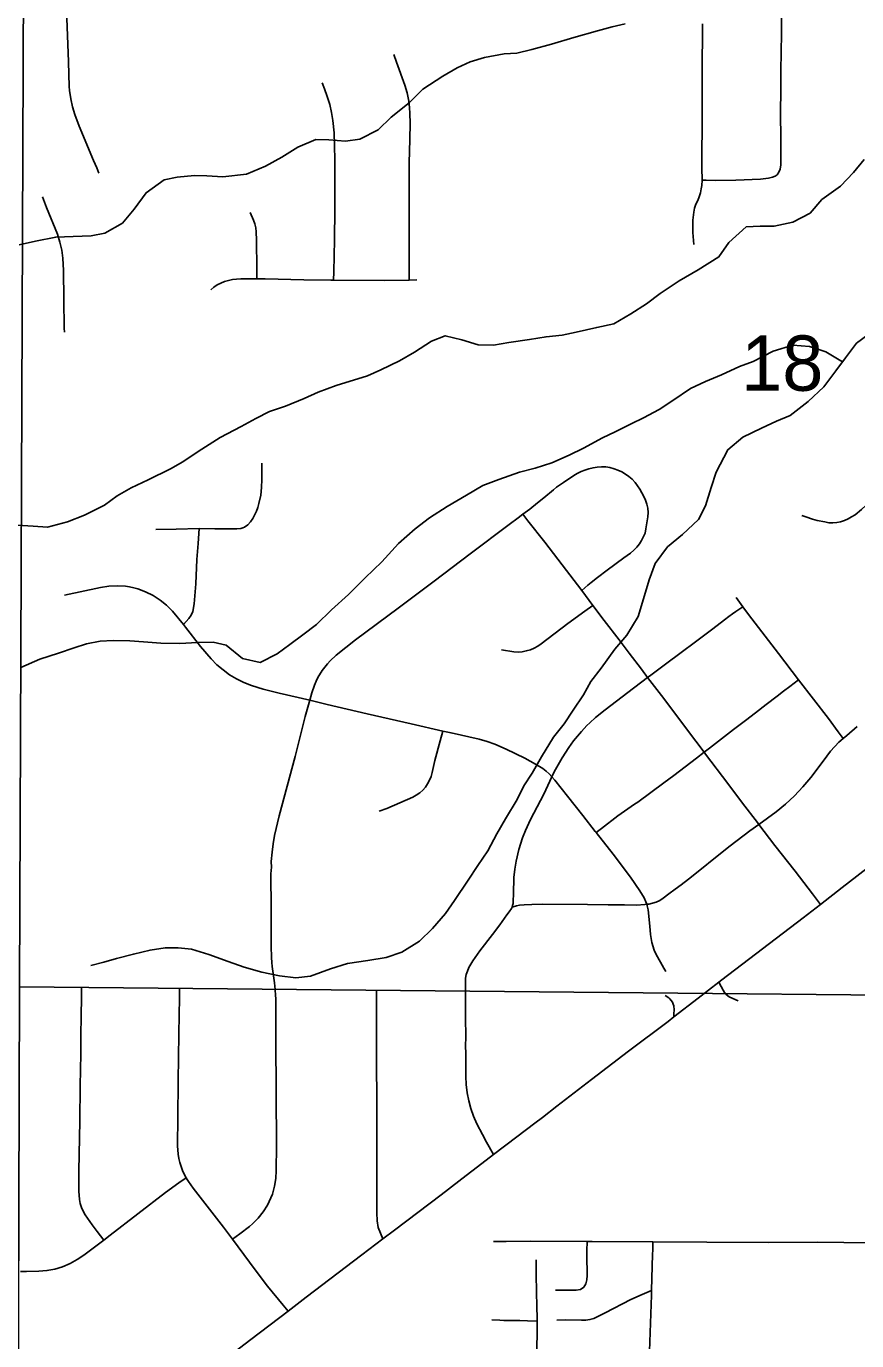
# Model space of a CAD drawing. Extents: x 0 to 34, y 0 to 22.
# Drawn here: x 11.668 to 12.296, y 16.81 to 17.806 of the extents above; entities that cross this region are included whole.
import ezdxf

# ---------------------------------------------------------------- set-up
doc = ezdxf.new("R2010")
doc.units = 0
for name, color, linetype in [('GM_X_City_Street', 7, 'Continuous'), ('GM_X_Minor_River', 7, 'Continuous'), ('GM_X_Section', 7, 'Continuous'), ('GM_X_Section_Text', 7, 'Continuous')]:
    doc.layers.add(name, color=color, linetype=linetype)

msp = doc.modelspace()

# ---------------------------------------------------------------- linework, layer by layer
at = {"layer": 'GM_X_City_Street'}
for p, q in [((12.17622, 17.06961), (12.19203, 17.08184)), ((12.15796, 17.05548), (12.17622, 17.06961)), ((12.02143, 16.9513), (12.03901, 16.96474)), ((11.93743, 16.88745), (11.94635, 16.89419))]:
    msp.add_line(p, q, dxfattribs=at)
for points in [[(12.23615, 17.69311), (12.23754, 17.69526), (12.2385, 17.69751), (12.23904, 17.70061), (12.23904, 17.70703), (12.23887, 17.71907), (12.23876, 17.74095), (12.23901, 17.75648), (12.23907, 17.77194), (12.23951, 17.8), (12.23941, 17.81243), (12.23957, 17.82801), (12.23972, 17.8374), (12.23982, 17.84671), (12.23989, 17.85608), (12.2401, 17.87162), (12.24009, 17.87789), (12.24009, 17.88413), (12.2401, 17.89261)], [(11.72254, 17.69444), (11.72091, 17.6983), (11.71849, 17.70405), (11.70766, 17.72995), (11.70434, 17.73869), (11.70255, 17.74466), (11.70123, 17.75075), (11.70034, 17.75692), (11.70012, 17.76002), (11.69961, 17.77871), (11.69746, 17.8317)], [(12.17304, 17.64032), (12.17286, 17.64337), (12.17238, 17.64952), (12.1722, 17.65572), (12.17227, 17.65882), (12.17304, 17.6649), (12.1736, 17.66794), (12.17465, 17.67083), (12.17599, 17.67361), (12.17703, 17.67651), (12.17803, 17.67953), (12.17867, 17.68263), (12.179, 17.68509), (12.17928, 17.6891), (12.17916, 17.69842), (12.17916, 17.70716), (12.17932, 17.73179), (12.17937, 17.74294), (12.17946, 17.75621), (12.17937, 17.7667), (12.17944, 17.77763), (12.1795, 17.79908), (12.17959, 17.80738)], [(11.95755, 17.61342), (11.95754, 17.61982), (11.95753, 17.62499), (11.9575, 17.64147), (11.95756, 17.65604), (11.95752, 17.66797), (11.95748, 17.67733), (11.95745, 17.70222), (11.95799, 17.71975), (11.95823, 17.73221), (11.95802, 17.73951), (11.95776, 17.7442), (11.95715, 17.74896), (11.95597, 17.75513), (11.95431, 17.76111), (11.94786, 17.77853), (11.94579, 17.78415)], [(11.90027, 17.61346), (11.90039, 17.6197), (11.90085, 17.6438), (11.90109, 17.66685), (11.90109, 17.704), (11.90091, 17.71565), (11.90067, 17.72496), (11.89973, 17.73424), (11.89871, 17.74036), (11.89732, 17.74642), (11.89549, 17.75235), (11.89334, 17.75818), (11.89161, 17.76285)], [(12.17928, 17.6891), (12.18242, 17.68905), (12.18959, 17.68895), (12.20499, 17.68913), (12.22343, 17.68985), (12.22949, 17.69064), (12.23262, 17.6913), (12.23476, 17.69205), (12.23615, 17.69311)], [(11.69637, 17.57388), (11.69628, 17.577), (11.696, 17.59882), (11.69579, 17.62066), (11.69533, 17.62999), (11.69447, 17.63616), (11.69303, 17.64222), (11.69111, 17.64815), (11.68298, 17.66841), (11.67971, 17.67658)], [(11.84204, 17.61431), (11.84202, 17.62204), (11.84196, 17.64374), (11.84168, 17.64992), (11.84127, 17.65297), (11.84061, 17.65598), (11.83957, 17.6589), (11.83697, 17.66453)], [(11.80725, 17.60595), (11.80963, 17.60794), (11.81218, 17.60971), (11.81491, 17.61117), (11.81778, 17.61234), (11.82074, 17.61323), (11.82378, 17.61381), (11.82686, 17.61416), (11.82996, 17.61432), (11.83927, 17.6143), (11.84204, 17.61431), (11.84854, 17.61434), (11.87781, 17.6137), (11.8982, 17.61347), (11.90027, 17.61346), (11.93852, 17.61321), (11.95755, 17.61342), (11.9633, 17.61349)], [(12.25491, 17.4353), (12.25776, 17.43412), (12.26289, 17.43247), (12.26651, 17.4313), (12.2723, 17.43034), (12.27522, 17.42969), (12.2782, 17.42952), (12.28123, 17.42982), (12.28422, 17.43044), (12.2871, 17.43141), (12.28989, 17.43264), (12.29258, 17.4341), (12.29517, 17.4358), (12.3001, 17.43966), (12.30696, 17.44591), (12.31809, 17.45645), (12.32276, 17.46031), (12.33776, 17.47088), (12.35281, 17.48156), (12.36255, 17.48908), (12.37676, 17.50088), (12.38382, 17.50675)], [(11.79856, 17.42534), (11.81043, 17.42499), (11.8201, 17.42499), (11.8269, 17.42512), (11.82993, 17.42535), (11.83148, 17.42578), (11.83281, 17.42638), (11.83532, 17.42811), (11.83737, 17.43037), (11.83904, 17.43296), (11.84185, 17.43843), (11.84293, 17.4413), (11.84369, 17.44426), (11.8451, 17.45066), (11.84577, 17.45634), (11.84586, 17.46246), (11.846, 17.47469)], [(12.08813, 17.37838), (12.09284, 17.38234), (12.0952, 17.38434), (12.1, 17.38825), (12.10749, 17.39388), (12.12009, 17.40302), (12.12521, 17.40674), (12.12761, 17.40886), (12.12988, 17.41112), (12.13198, 17.41361), (12.1334, 17.41621), (12.13611, 17.42185), (12.13679, 17.42509), (12.13721, 17.42812), (12.13835, 17.43425), (12.13851, 17.43743), (12.13826, 17.44064), (12.13749, 17.44378), (12.13639, 17.44676), (12.1351, 17.44964), (12.13371, 17.45241), (12.13221, 17.45509), (12.1305, 17.4577), (12.12855, 17.4602), (12.12633, 17.46257), (12.12391, 17.46468), (12.12131, 17.46656), (12.11854, 17.4682), (12.11563, 17.46957), (12.11261, 17.47064), (12.10949, 17.47145), (12.10631, 17.47196), (12.1031, 17.47212), (12.09991, 17.47188), (12.09674, 17.47138), (12.09362, 17.47061), (12.0906, 17.46958), (12.08767, 17.46842), (12.0848, 17.46703), (12.08209, 17.46541), (12.07429, 17.46019), (12.06919, 17.45652), (12.06672, 17.45458), (12.05953, 17.44864), (12.05476, 17.44469), (12.04878, 17.43999), (12.04356, 17.43607)], [(11.82364, 16.88722), (11.8292, 16.89137), (11.8366, 16.89689), (11.83898, 16.89881), (11.84318, 16.90314), (11.84697, 16.90791), (11.85017, 16.9131), (11.8516, 16.91579), (11.85284, 16.91855), (11.85389, 16.92139), (11.85547, 16.92727), (11.8565, 16.93329), (11.85685, 16.93936), (11.85697, 16.95785), (11.85673, 16.9981), (11.85674, 17.01047), (11.85659, 17.02593), (11.8566, 17.03626), (11.85662, 17.04993), (11.85663, 17.06127), (11.85664, 17.06743), (11.85655, 17.06936), (11.8564, 17.07168), (11.85594, 17.07636), (11.85544, 17.08141), (11.85385, 17.09365), (11.8535, 17.09684), (11.8533, 17.1004), (11.85297, 17.10916), (11.85302, 17.13728), (11.85275, 17.16395), (11.8532, 17.16896), (11.85309, 17.17328), (11.85386, 17.18039), (11.85447, 17.18661), (11.85552, 17.19278), (11.85913, 17.2079), (11.8711, 17.25283), (11.87876, 17.28287), (11.88221, 17.29525), (11.88376, 17.3008), (11.88577, 17.30673), (11.887, 17.30964), (11.88841, 17.31246), (11.89171, 17.31782), (11.89553, 17.32282), (11.89765, 17.32515), (11.90226, 17.32942), (11.91688, 17.34097), (11.94926, 17.36493), (11.97643, 17.38552), (12.00364, 17.40605), (12.03333, 17.42845), (12.04008, 17.43343), (12.04356, 17.43607)], [(12.26909, 17.14075), (12.26294, 17.14871), (12.2497, 17.16586), (12.23441, 17.18543), (12.2223, 17.20134), (12.22127, 17.2027), (12.20995, 17.21744), (12.19871, 17.23228), (12.18187, 17.25453), (12.18087, 17.25588), (12.17453, 17.26443), (12.16519, 17.27675), (12.15027, 17.29653), (12.1381, 17.31255), (12.13342, 17.31871), (12.12407, 17.33107), (12.11655, 17.34093), (12.10521, 17.35569), (12.09663, 17.36709), (12.08813, 17.37838), (12.07344, 17.39778), (12.06018, 17.41498), (12.04736, 17.43111), (12.04356, 17.43607)], [(11.76554, 17.42455), (11.78108, 17.42492), (11.79856, 17.42534)], [(11.78655, 17.35255), (11.79052, 17.35732), (11.79247, 17.35966), (11.79371, 17.36241), (11.79477, 17.36834), (11.79504, 17.37138), (11.7959, 17.3835), (11.79676, 17.40177), (11.79769, 17.41386), (11.79856, 17.42534)], [(11.69648, 17.37483), (11.72385, 17.38067), (11.73007, 17.38166), (11.73639, 17.38196), (11.74269, 17.3816), (11.74582, 17.38117), (11.74893, 17.38054), (11.75199, 17.3797), (11.75791, 17.37748), (11.76354, 17.37463), (11.76882, 17.37116), (11.77372, 17.3672), (11.77826, 17.36281), (11.78655, 17.35255), (11.78807, 17.35067), (11.79959, 17.33601), (11.80763, 17.32661), (11.81196, 17.32223), (11.81659, 17.31822), (11.82155, 17.3146), (11.82681, 17.31146), (11.83233, 17.3088), (11.83803, 17.30655), (11.84687, 17.30374), (11.85898, 17.30071), (11.88221, 17.29525)], [(12.02746, 17.33335), (12.03683, 17.33189), (12.03998, 17.33177), (12.04313, 17.33207), (12.04622, 17.33271), (12.04927, 17.33356), (12.05219, 17.33473), (12.05494, 17.33626), (12.05756, 17.33804), (12.07773, 17.35336), (12.09049, 17.36263), (12.09663, 17.36709)], [(12.28625, 17.26641), (12.28248, 17.27142), (12.27503, 17.28138), (12.25244, 17.31088), (12.23716, 17.33077), (12.22192, 17.35042), (12.21444, 17.36031), (12.21024, 17.36607), (12.20507, 17.37307)], [(12.02143, 16.9513), (12.01615, 16.96072), (12.01294, 16.96649), (12.00862, 16.97471), (12.00617, 16.98035), (12.00414, 16.98615), (12.00261, 16.99212), (12.00147, 16.99817), (12.00072, 17.00428), (12.00047, 17.01044), (12.00044, 17.026), (12.00018, 17.03533), (12.00032, 17.03846), (12.00013, 17.05714), (12.00012, 17.06962), (12.00013, 17.07445), (12.00014, 17.08205), (12.00028, 17.0849), (12.00074, 17.08757), (12.00165, 17.09026), (12.00274, 17.09301), (12.00407, 17.09554), (12.00571, 17.09795), (12.00747, 17.10046), (12.01106, 17.10549), (12.02051, 17.11784), (12.02605, 17.12536), (12.02965, 17.13031), (12.03151, 17.13274), (12.03332, 17.13513), (12.03489, 17.13752), (12.03538, 17.13859), (12.03582, 17.13977), (12.03613, 17.14132), (12.03627, 17.14315), (12.03646, 17.14866), (12.03688, 17.16122), (12.03746, 17.16736), (12.03845, 17.1734), (12.0405, 17.18235), (12.04333, 17.19109), (12.04561, 17.19675), (12.0495, 17.20502), (12.05948, 17.22424), (12.06563, 17.23738), (12.06739, 17.24104), (12.07021, 17.24651), (12.07331, 17.25182), (12.07841, 17.25954), (12.08204, 17.26456), (12.08788, 17.27172), (12.09205, 17.27616), (12.09422, 17.27818), (12.09871, 17.28222), (12.10582, 17.28807), (12.123, 17.30122), (12.1381, 17.31255), (12.14038, 17.31426), (12.15159, 17.3226), (12.16346, 17.33143), (12.17422, 17.33944), (12.18755, 17.34935), (12.19619, 17.35611), (12.19954, 17.35859), (12.20238, 17.3607), (12.20484, 17.36238), (12.21024, 17.36607)], [(12.09903, 17.19511), (12.10321, 17.19831), (12.11558, 17.20776), (12.12807, 17.2166), (12.13066, 17.2182), (12.14055, 17.22542), (12.15039, 17.23284), (12.15789, 17.23823), (12.17506, 17.25145), (12.18087, 17.25588), (12.18487, 17.25894), (12.20322, 17.27306), (12.2122, 17.27998), (12.2198, 17.28584), (12.22784, 17.29203), (12.23608, 17.29838), (12.24096, 17.30214), (12.24575, 17.30578), (12.25244, 17.31088)], [(11.88221, 17.29525), (11.89532, 17.29216), (11.92558, 17.2851), (11.95894, 17.27746), (11.98293, 17.27198), (11.98923, 17.27053), (12.0105, 17.26579), (12.01653, 17.26411), (12.02244, 17.262), (12.03103, 17.25825), (12.04503, 17.25142), (12.05326, 17.24693), (12.05861, 17.24363), (12.06115, 17.24169), (12.06349, 17.23953), (12.06563, 17.23738), (12.0677, 17.23484), (12.07737, 17.22264), (12.08897, 17.20808), (12.09847, 17.19581), (12.09903, 17.19511), (12.11194, 17.17871), (12.12508, 17.16132), (12.13218, 17.15105), (12.13544, 17.14566), (12.1368, 17.14276), (12.13748, 17.14078), (12.13784, 17.13972), (12.13851, 17.13658), (12.13972, 17.12413), (12.14028, 17.11797), (12.14069, 17.11493), (12.14128, 17.11194), (12.14306, 17.10619), (12.14427, 17.10341), (12.15028, 17.09257), (12.15179, 17.08986)], [(11.9347, 17.21134), (11.94046, 17.21346), (11.96022, 17.22199), (11.96292, 17.22346), (11.96545, 17.2252), (11.96772, 17.22726), (11.96974, 17.22957), (11.97148, 17.23211), (11.97294, 17.23482), (11.97411, 17.23766), (11.97499, 17.2406), (11.97698, 17.24961), (11.98093, 17.26446), (11.98293, 17.27198)], [(12.03538, 17.13859), (12.0388, 17.1397), (12.04116, 17.14008), (12.04446, 17.14051), (12.0503, 17.14074), (12.05838, 17.14099), (12.09256, 17.14064), (12.10808, 17.14037), (12.12046, 17.14047), (12.12971, 17.14025), (12.13584, 17.14057), (12.13748, 17.14078), (12.13887, 17.14095), (12.14182, 17.14158), (12.14465, 17.14251), (12.14733, 17.14379), (12.14981, 17.14543), (12.15418, 17.1487), (12.15898, 17.15228), (12.16347, 17.15565), (12.16908, 17.15984), (12.17631, 17.1656), (12.19075, 17.1773), (12.20047, 17.18507), (12.21535, 17.19633), (12.2223, 17.20134), (12.23545, 17.21084), (12.24257, 17.21673), (12.24932, 17.22304), (12.25571, 17.22971), (12.26166, 17.23679), (12.27095, 17.24917), (12.27646, 17.25671), (12.28292, 17.26354), (12.28625, 17.26641), (12.28882, 17.26862), (12.29673, 17.27541)], [(12.26909, 17.14075), (12.28541, 17.15341), (12.30999, 17.17236), (12.32729, 17.18533), (12.3348, 17.19071), (12.35006, 17.20132), (12.35765, 17.20681), (12.36736, 17.21462), (12.3794, 17.22427), (12.38505, 17.22874)], [(12.19203, 17.08184), (12.19421, 17.08352), (12.25593, 17.13056), (12.26909, 17.14075)], [(11.7262, 16.88654), (11.72125, 16.89308), (11.71749, 16.89804), (11.71221, 16.90573), (11.71064, 16.90842), (11.7094, 16.91128), (11.70848, 16.91425), (11.70786, 16.9173), (11.70728, 16.9235), (11.70724, 16.92972), (11.70726, 16.93908), (11.70803, 16.97649), (11.7084, 17.00328), (11.70874, 17.02761), (11.70892, 17.04094), (11.70913, 17.05661), (11.70932, 17.06992), (11.70944, 17.07832)], [(12.19203, 17.08184), (12.1937, 17.07869), (12.19524, 17.07576), (12.19628, 17.07403), (12.1974, 17.07274), (12.19877, 17.07144), (12.19986, 17.07071), (12.2026, 17.06946), (12.20664, 17.06764)], [(11.86589, 16.83279), (11.86217, 16.83731), (11.8503, 16.85172), (11.84084, 16.86405), (11.82364, 16.88722), (11.81681, 16.89643), (11.79396, 16.92588), (11.79029, 16.93095), (11.78933, 16.93249), (11.78859, 16.93371), (11.78718, 16.93643), (11.78589, 16.93932), (11.78477, 16.94228), (11.78384, 16.94531), (11.78312, 16.94839), (11.78261, 16.95152), (11.78217, 16.95782), (11.78233, 16.97955), (11.78267, 17.00626), (11.78292, 17.02561), (11.78313, 17.0416), (11.78334, 17.05794), (11.78349, 17.06909), (11.78359, 17.07744)], [(11.93743, 16.88745), (11.93579, 16.89168), (11.93404, 16.89618), (11.93329, 16.90118), (11.93304, 16.90727), (11.93301, 16.95124), (11.93299, 16.97058), (11.93298, 16.98991), (11.93287, 17.02292), (11.9328, 17.04526), (11.93276, 17.05911), (11.93275, 17.0684), (11.93274, 17.07535)], [(12.15138, 17.07181), (12.15415, 17.06986), (12.15489, 17.06912), (12.15598, 17.06809), (12.15691, 17.06669), (12.15747, 17.0653), (12.15784, 17.06382), (12.15812, 17.06094), (12.15803, 17.05784), (12.15796, 17.05548)], [(12.03901, 16.96474), (12.0526, 16.97512), (12.05838, 16.97934), (12.06942, 16.98798), (12.09555, 17.00815), (12.12358, 17.02952), (12.15351, 17.05202), (12.15796, 17.05548)], [(11.94635, 16.89419), (11.98172, 16.92071), (11.98735, 16.92506), (11.9975, 16.93297), (12.01254, 16.94451), (12.02143, 16.9513)], [(11.66319, 16.86278), (11.66781, 16.86272), (11.67708, 16.86296), (11.68322, 16.86351), (11.68923, 16.86459), (11.69505, 16.86642), (11.70069, 16.86884), (11.70606, 16.87181), (11.71117, 16.87523), (11.7262, 16.88654), (11.73103, 16.89017), (11.77292, 16.92254), (11.78309, 16.92979), (11.78859, 16.93371)], [(11.86589, 16.83279), (11.87958, 16.84323), (11.92155, 16.87544), (11.93743, 16.88745)], [(12.02145, 16.88538), (12.03084, 16.88555), (12.0495, 16.88586), (12.09218, 16.88549), (12.09605, 16.88546), (12.14212, 16.88526), (12.18296, 16.88509), (12.2295, 16.88477), (12.26676, 16.88489), (12.30656, 16.88446)], [(12.06842, 16.84862), (12.08406, 16.84857), (12.08712, 16.84906), (12.08964, 16.85081), (12.09124, 16.85348), (12.092, 16.8565), (12.09221, 16.85963), (12.09204, 16.87524), (12.09208, 16.87836), (12.09218, 16.88549)], [(12.13388, 16.6694), (12.13437, 16.67803), (12.13526, 16.69347), (12.13639, 16.71817), (12.13722, 16.74104), (12.1382, 16.76793), (12.13915, 16.79543), (12.14102, 16.84488), (12.1411, 16.84849), (12.1418, 16.87581), (12.14191, 16.8789), (12.14212, 16.88526)], [(12.0543, 16.82528), (12.0543, 16.82686), (12.05414, 16.83675), (12.05397, 16.84695), (12.05373, 16.86108), (12.05356, 16.87162)], [(12.06927, 16.82596), (12.07555, 16.82607), (12.08811, 16.82584), (12.09126, 16.82592), (12.09435, 16.82638), (12.09733, 16.82731), (12.10584, 16.83137), (12.12538, 16.84153), (12.13396, 16.84532), (12.1411, 16.84849)], [(11.66047, 16.67662), (11.66292, 16.67845), (11.68407, 16.69419), (11.72618, 16.72624), (11.78789, 16.77362), (11.80531, 16.78664), (11.83753, 16.81117), (11.86589, 16.83279)], [(12.01999, 16.82617), (12.02608, 16.82588), (12.02913, 16.82574), (12.04121, 16.82576), (12.04705, 16.82555), (12.0543, 16.82528)], [(12.05401, 16.79118), (12.05404, 16.80036), (12.05431, 16.81403), (12.05431, 16.82111), (12.0543, 16.82528)]]:
    msp.add_lwpolyline(points, dxfattribs=at)
at = {"layer": 'GM_X_Minor_River'}
for points in [[(11.66209, 17.63999), (11.67463, 17.64298), (11.68984, 17.64597), (11.70313, 17.6463), (11.71681, 17.64701), (11.72707, 17.64888), (11.74039, 17.65644), (11.74916, 17.66704), (11.75831, 17.67955), (11.77202, 17.68939), (11.7819, 17.69125), (11.79482, 17.69273), (11.80432, 17.69231), (11.81647, 17.69151), (11.83433, 17.69373), (11.84878, 17.69976), (11.86096, 17.70656), (11.87314, 17.71412), (11.88683, 17.71977), (11.89671, 17.71973), (11.90924, 17.71855), (11.92026, 17.72003), (11.93396, 17.72721), (11.94386, 17.73667), (11.95757, 17.74764), (11.96785, 17.75787), (11.98308, 17.7677), (11.99373, 17.77412), (12.00362, 17.77865), (12.01465, 17.78203), (12.02947, 17.78464), (12.03897, 17.78536), (12.05037, 17.78798), (12.0652, 17.79211), (12.08231, 17.79699), (12.10018, 17.80225), (12.11121, 17.80525), (12.12109, 17.8075)], [(12.30201, 17.70464), (12.294, 17.69479), (12.28409, 17.68456), (12.27001, 17.67435), (12.26124, 17.66412), (12.24792, 17.65733), (12.23386, 17.65433), (12.22322, 17.65437), (12.21258, 17.65365), (12.19964, 17.64191), (12.192, 17.63092), (12.1764, 17.62109), (12.16194, 17.61278), (12.14748, 17.60333), (12.1372, 17.59539), (12.1254, 17.58783), (12.11246, 17.58027), (12.09954, 17.57765), (12.08395, 17.57391), (12.07331, 17.57167), (12.06115, 17.57057), (12.04861, 17.56833), (12.03303, 17.56611), (12.02124, 17.56425), (12.00985, 17.56429), (11.99732, 17.56813), (11.98479, 17.57122), (11.97453, 17.56707), (11.96159, 17.55876), (11.95017, 17.55233), (11.9361, 17.54554), (11.92583, 17.54102), (11.90225, 17.5335), (11.88856, 17.52861), (11.87791, 17.5237), (11.86384, 17.51805), (11.85167, 17.51391), (11.8414, 17.50863), (11.83037, 17.50259), (11.81439, 17.49428), (11.79764, 17.4837), (11.78622, 17.47576), (11.77671, 17.47047), (11.75997, 17.46217), (11.74704, 17.45613), (11.73639, 17.45009), (11.72687, 17.4429), (11.71165, 17.43536), (11.69872, 17.43046), (11.68351, 17.42633), (11.67288, 17.42713), (11.66072, 17.42793)], [(12.30962, 17.5754), (12.29629, 17.56557), (12.2879, 17.55458), (12.28066, 17.54472), (12.2715, 17.53259), (12.2597, 17.52161), (12.24599, 17.51102), (12.23572, 17.50649), (12.22431, 17.50121), (12.21023, 17.49442), (12.19881, 17.48496), (12.19002, 17.46789), (12.18619, 17.4565), (12.18197, 17.44246), (12.17662, 17.43222), (12.16443, 17.42086), (12.15301, 17.4114), (12.14386, 17.39889), (12.13926, 17.38636), (12.13428, 17.36966), (12.13083, 17.35865), (12.12243, 17.34462), (12.11328, 17.33401), (12.10298, 17.3196), (12.09498, 17.30937), (12.08963, 17.29951), (12.08162, 17.28775), (12.07475, 17.27752), (12.06674, 17.26729), (12.05759, 17.2525), (12.05071, 17.23998), (12.04423, 17.2305), (12.03926, 17.22026), (12.03048, 17.20547), (12.02399, 17.19409), (12.01711, 17.18119), (12.00949, 17.1702), (12.00224, 17.1592), (11.99194, 17.14366), (11.98507, 17.1338), (11.97516, 17.12243), (11.96526, 17.11297), (11.95193, 17.10465), (11.94015, 17.10051), (11.92608, 17.09828), (11.91088, 17.09605), (11.89796, 17.09192), (11.88274, 17.08627), (11.87172, 17.08517), (11.85919, 17.08673), (11.8459, 17.08944), (11.83262, 17.09329), (11.82048, 17.09751), (11.80567, 17.10288), (11.79277, 17.10673), (11.78252, 17.1079), (11.77264, 17.10794), (11.76124, 17.10608), (11.74869, 17.10308), (11.73577, 17.0997), (11.72626, 17.09708), (11.71638, 17.09445)], [(12.28561, 17.55145), (12.2731, 17.55919), (12.26057, 17.56303), (12.24804, 17.56422), (12.23321, 17.55971), (12.21799, 17.55178), (12.20773, 17.54802), (12.19403, 17.5416), (12.18186, 17.5367), (12.17045, 17.53142), (12.15713, 17.52235), (12.14685, 17.51554), (12.13506, 17.50913), (12.12554, 17.5046), (12.11337, 17.49856), (12.10386, 17.49403), (12.0894, 17.4861), (12.07875, 17.48082), (12.06544, 17.47517), (12.05289, 17.47103), (12.0411, 17.46803), (12.02551, 17.46238), (12.01334, 17.45787), (12.00079, 17.45069), (11.98633, 17.442), (11.97301, 17.4333), (11.96196, 17.42498), (11.9494, 17.41401), (11.93682, 17.39999), (11.92425, 17.38787), (11.91168, 17.37537), (11.89873, 17.36364), (11.8873, 17.35266), (11.87702, 17.34471), (11.86712, 17.33753), (11.85761, 17.33034), (11.84467, 17.32392), (11.83139, 17.32701), (11.81888, 17.33693), (11.80901, 17.33925), (11.79723, 17.33891), (11.78393, 17.33819), (11.7695, 17.33863), (11.7562, 17.33943), (11.74595, 17.34023), (11.73341, 17.34065), (11.72353, 17.33993), (11.71327, 17.33806), (11.70377, 17.33505), (11.69198, 17.33092), (11.67791, 17.3264), (11.66346, 17.31999)]]:
    msp.add_lwpolyline(points, dxfattribs=at)
at = {"layer": 'GM_X_Section'}
for points in [[(12.8229, 18.08062), (12.81671, 17.06719), (11.66229, 17.07839), (11.66658, 18.09295)], [(11.66229, 17.07839), (12.81671, 17.06719), (12.80249, 16.08483), (11.65948, 16.08242)]]:
    msp.add_lwpolyline(points, close=True, dxfattribs=at)

# ---------------------------------------------------------------- texts
at = {"layer": 'GM_X_Section_Text'}
msp.add_text('18', height=0.041856, rotation=0.00001, dxfattribs=at).set_placement((12.20889, 17.52963))

doc.saveas('drawing.dxf')
